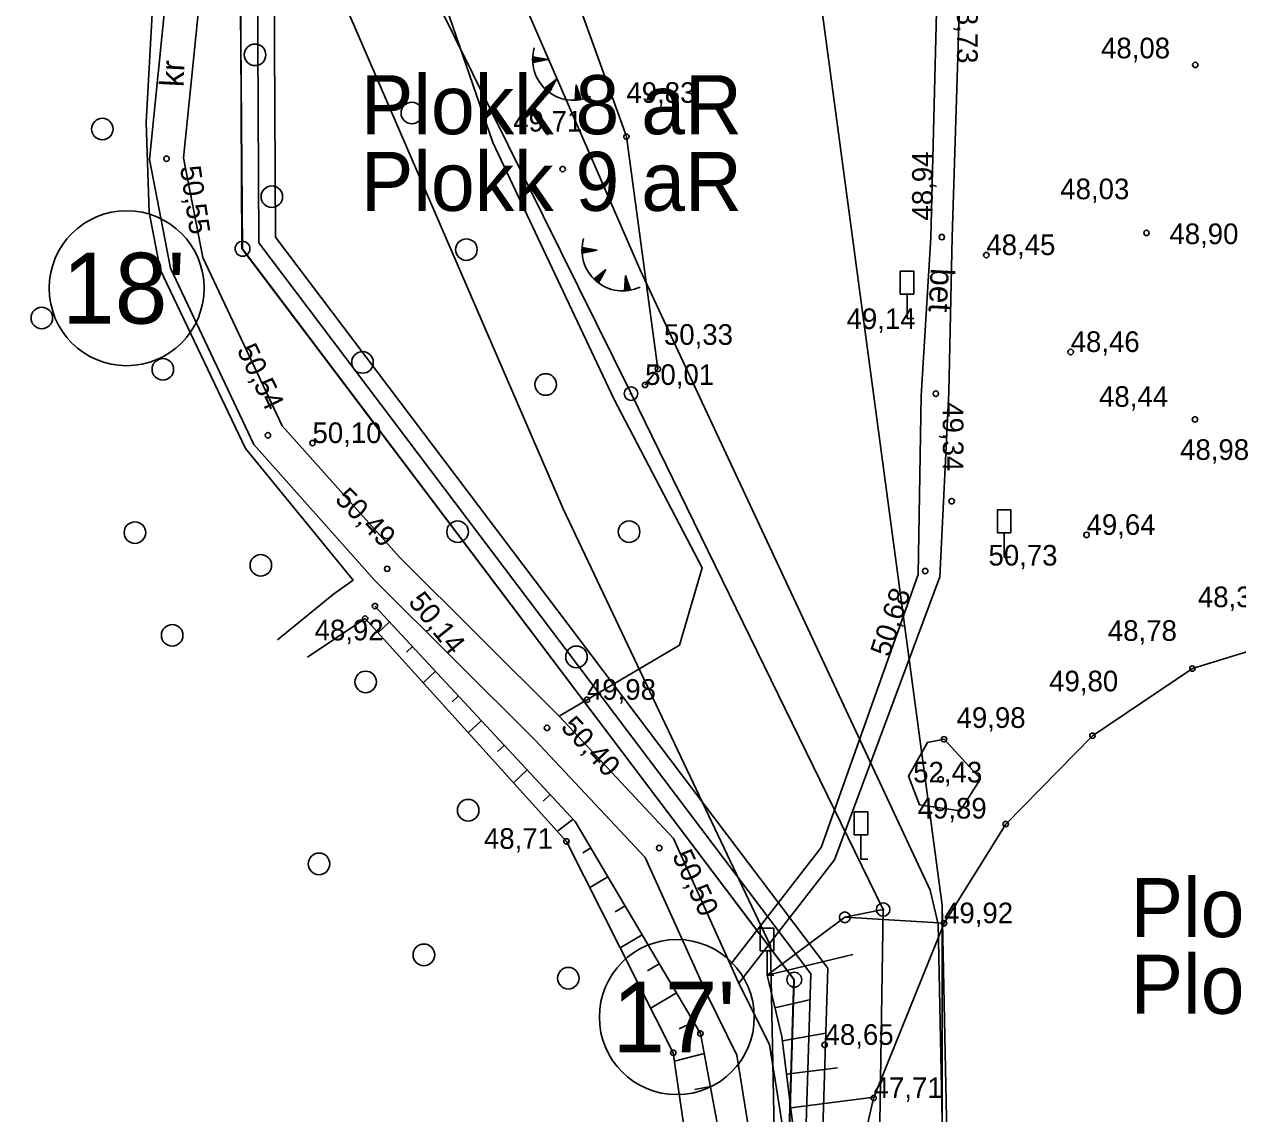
# Model space of a CAD drawing. Extents: x 700746 to 706058, y 6570320 to 6580460.
# Drawn here: x 702756.9 to 702901, y 6575960.7 to 6576090 of the extents above; entities that cross this region are included whole.
import ezdxf

# ---------------------------------------------------------------- set-up
doc = ezdxf.new("R2010")
doc.units = 0
for name, color, linetype in [('HALJASTUS', 7, 'Continuous'), ('illumineerimisjooned', 7, 'Continuous'), ('Kaitsevöönd', 7, 'Continuous'), ('kataster', 7, 'Continuous'), ('KORGUS-EH2000', 7, 'Continuous'), ('KPKAABEL', 7, 'Continuous'), ('LIIKLUS', 7, 'Continuous'), ('PIIR', 7, 'Continuous'), ('Plokid', 7, 'Continuous'), ('POST', 7, 'Continuous'), ('RELJEEF', 7, 'Continuous'), ('TEE', 7, 'Continuous'), ('Tmaad_maeeraldised_kehtivad', 7, 'Continuous'), ('VWX2_MV_PLOKK', 7, 'Continuous')]:
    doc.layers.add(name, color=color, linetype=linetype)

msp = doc.modelspace()

# ---------------------------------------------------------------- linework, layer by layer
at = {"layer": 'HALJASTUS'}
msp.add_line((702790.58, 6576014.87), (702797.4, 6576019.45), dxfattribs=at)
for points in [[(702819.32, 6576226.85), (702826.28, 6576200.45), (702824.73, 6576194.49), (702810.41, 6576168.09), (702802.1, 6576152.77), (702788.77, 6576128.2), (702779.69, 6576111.46), (702773.4, 6576100.72), (702772.17, 6576091.97), (702771.4, 6576078.33), (702771.76, 6576067.69), (702773.05, 6576060.87), (702783.22, 6576039.64), (702796, 6576024.03), (702793.67, 6576022.36), (702787.01, 6576016.94)], [(702831.84, 6576125.44), (702825.34, 6576121.55), (702824.49, 6576119.31), (702821.95, 6576094.68), (702828.44, 6576076.66), (702832.18, 6576049.08), (702830.66, 6576047.19)], [(702820.44, 6576007.87), (702823.75, 6576009.82), (702834.73, 6576016.3), (702837.43, 6576025.48), (702826.97, 6576045.47), (702812.56, 6576075.98), (702804.65, 6576098.93)]]:
    msp.add_lwpolyline(points, dxfattribs=at)
for centre in [(702784.34, 6576086.37), (702802.96, 6576079.47), (702766.2, 6576077.56), (702786.33, 6576069.53), (702809.44, 6576063.25), (702759.01, 6576055.13), (702797.1, 6576049.86), (702773.39, 6576049.04), (702818.85, 6576047.24), (702770.07, 6576029.66), (702808.39, 6576029.77), (702828.76, 6576029.77), (702785.02, 6576025.78), (702774.5, 6576017.47), (702822.51, 6576014.91), (702797.47, 6576011.94), (702809.65, 6575996.71), (702791.94, 6575990.34), (702804.39, 6575979.54), (702821.54, 6575976.77)]:
    msp.add_circle(centre, 1.28, dxfattribs=at)
at = {"layer": 'illumineerimisjooned'}
msp.add_lwpolyline([(703275.45, 6577071.68), (703358.03, 6576531.93), (703309.57, 6576228.79), (703291.69, 6575965.8), (703292.02, 6575933.77), (703296.8, 6575575.06), (702854, 6575511.22), (702839.23, 6575620.77), (702850.34, 6575977.31), (702784.78, 6576064.06), (702784.62, 6576095.83), (702844.43, 6576209.85), (702855.46, 6576267.3), (702846.53, 6576489.41), (702878.89, 6576547.09), (702976.89, 6576643.26), (702915.33, 6577059.56)], dxfattribs=at)
at = {"layer": 'Kaitsevöönd'}
for points in [[(702808.74, 6576109.92), (702830.03, 6576060.94), (702864.5, 6575987.24), (702865.48, 6575983.2), (702867.41, 6575887.93), (702864.44, 6575639.03), (702863.5, 6575550.31), (702871.75, 6575516.76), (703096.25, 6575553.86)], [(703057.55, 6575527.21), (702948.27, 6575509.25), (702866.4, 6575495.73), (702861.96, 6575495.44), (702858.68, 6575497.18), (702855.69, 6575499.88), (702853.95, 6575503.84), (702843.23, 6575549.52), (702845.07, 6575698.17), (702845.65, 6575745.88), (702846.42, 6575800.35), (702847.19, 6575873.76), (702847.19, 6575901.67), (702846.52, 6575932.87), (702845.54, 6575980.61), (702820.94, 6576032.47), (702787.75, 6576109.14)]]:
    msp.add_lwpolyline(points, dxfattribs=at)
at = {"layer": 'kataster'}
msp.add_lwpolyline([(702852.27, 6575508.89), (702837.26, 6575620.73), (702848.38, 6575976.59), (702782.85, 6576063.35), (702782.57, 6576096.37), (702842.53, 6576210.56), (702853.4, 6576267.5), (702844.46, 6576489.93), (702877.29, 6576548.25), (702974.72, 6576643.9), (702913.57, 6577058.07), (702784.04, 6577102.84), (702746.48, 6577248.7), (702719.69, 6577297.36), (702713.81, 6577334.91), (703089.87, 6577211.79), (703231.53, 6577106.55), (703277.36, 6577072.83), (703360.09, 6576531.99), (703311.6, 6576228.52), (703293.62, 6575965.66), (703298.84, 6575573.29)], close=True, dxfattribs=at)
msp.add_lwpolyline([(702782.57, 6576096.37), (702782.85, 6576063.35), (702848.38, 6575976.59), (702837.26, 6575620.73), (702852.27, 6575508.89), (703298.84, 6575573.29), (703375.63, 6575584.41), (703375.41, 6575624), (703375.74, 6575634.8), (703375.62, 6575689.75), (703370.21, 6575799.42), (703370.29, 6575828.47), (703365.86, 6576033.99), (703361.97, 6576073.22), (703340.19, 6576155.31)], dxfattribs=at)
at = {"layer": 'KORGUS-EH2000'}
for centre in [(702896.01, 6576085.17), (702828.44, 6576076.66), (702773.83, 6576074.04), (702820.87, 6576072.81), (702865.9, 6576064.73), (702890.21, 6576065.23), (702871.19, 6576062.6), (702881.2, 6576051.1), (702832.18, 6576049.08), (702830.66, 6576047.19), (702865.19, 6576046.15), (702895.96, 6576043.09), (702785.87, 6576041.21), (702791.16, 6576040.29), (702867.07, 6576033.39), (702883.09, 6576029.39), (702800.03, 6576025.36), (702863.93, 6576025.1), (702798.58, 6576020.94), (702797.4, 6576019.45), (702895.66, 6576013.53), (702823.75, 6576009.82), (702819.01, 6576006.48), (702883.79, 6576005.55), (702866.17, 6576005.14), (702865.76, 6576000.36), (702873.49, 6575995.06), (702821.32, 6575993.01), (702832.34, 6575992.22), (702866.17, 6575983.3), (702837.23, 6575970.21), (702851.98, 6575968.86), (702834.01, 6575967.92), (702857.8, 6575962.55)]:
    msp.add_circle(centre, 0.32, dxfattribs=at)
at = {"layer": 'KPKAABEL'}
msp.add_lwpolyline([(702819.63, 6576245.48), (702836.59, 6576184.26), (702797.6, 6576109.54), (702828.99, 6576046.16), (702858.93, 6575984.92), (702857.42, 6575888.76), (702856.51, 6575810.46), (702856.12, 6575711.01), (702855.37, 6575615.97), (702854.39, 6575550.18), (702865.02, 6575505.16), (702921.92, 6575514.25), (702993.74, 6575525.72), (703056.42, 6575535.34), (703120.25, 6575545.36), (703173.19, 6575553.73), (703215.56, 6575560.47), (703265.05, 6575567.87), (703307.33, 6575597.7), (703332.6, 6575614.36)], dxfattribs=at)
at = {"layer": 'LIIKLUS'}
for p, q in [((702860.97, 6576060.68), (702860.97, 6576057.96)), ((702862.57, 6576060.68), (702860.97, 6576060.68)), ((702862.57, 6576060.68), (702862.57, 6576057.96)), ((702862.57, 6576057.96), (702860.97, 6576057.96)), ((702861.77, 6576057.96), (702861.77, 6576055.08)), ((702862.57, 6576055.08), (702861.77, 6576055.08)), ((702872.5, 6576032.36), (702872.5, 6576029.64)), ((702874.1, 6576032.36), (702872.5, 6576032.36)), ((702874.1, 6576032.36), (702874.1, 6576029.64)), ((702874.1, 6576029.64), (702872.5, 6576029.64)), ((702873.3, 6576029.64), (702873.3, 6576026.76)), ((702874.1, 6576026.76), (702873.3, 6576026.76)), ((702855.5, 6575996.51), (702855.5, 6575993.79)), ((702857.1, 6575996.51), (702855.5, 6575996.51)), ((702857.1, 6575996.51), (702857.1, 6575993.79)), ((702857.1, 6575993.79), (702855.5, 6575993.79)), ((702856.3, 6575993.79), (702856.3, 6575990.91)), ((702857.1, 6575990.91), (702856.3, 6575990.91)), ((702844.34, 6575982.73), (702844.34, 6575980.01)), ((702845.94, 6575982.73), (702844.34, 6575982.73)), ((702845.94, 6575982.73), (702845.94, 6575980.01)), ((702845.94, 6575980.01), (702844.34, 6575980.01)), ((702845.14, 6575980.01), (702845.14, 6575977.13)), ((702845.94, 6575977.13), (702845.14, 6575977.13))]:
    msp.add_line(p, q, dxfattribs=at)
at = {"layer": 'PIIR'}
for centre, radius in [((702769.09, 6576058.67), 9.2), ((702782.85, 6576063.35), 0.88), ((702834.43, 6575972.16), 9.2), ((702848.38, 6575976.59), 0.88)]:
    msp.add_circle(centre, radius, dxfattribs=at)
at = {"layer": 'Plokid'}
for points in [[(702917.13, 6577061.05), (702979.02, 6576642.55), (702880.49, 6576545.86), (702848.55, 6576488.92), (702857.46, 6576267.15), (702846.34, 6576209.18), (702786.62, 6576095.35), (702786.77, 6576064.74), (702852.36, 6575977.95), (702841.24, 6575620.87), (702855.72, 6575513.48), (703019.07, 6575537.04)], [(703072.3, 6576854.63), (703101.31, 6576579.97), (703076.01, 6576303.02), (703067.36, 6576229.67), (703051.03, 6576091.21), (703059.38, 6575886.59), (702981.97, 6575701.33), (702866.03, 6575711.28), (702865.95, 6575985.44), (702842.72, 6576158.42), (702849.09, 6576223.53)]]:
    msp.add_lwpolyline(points, dxfattribs=at)
at = {"layer": 'POST'}
msp.add_line((702858.93, 6575984.92), (702854.38, 6575984), dxfattribs=at)
for centre, radius in [((702828.99, 6576046.16), 0.8), ((702828.99, 6576046.16), 0.0747), ((702858.93, 6575984.92), 0.8), ((702854.38, 6575984), 0.64), ((702858.93, 6575984.92), 0.0747)]:
    msp.add_circle(centre, radius, dxfattribs=at)
at = {"layer": 'RELJEEF'}
for p, q in [((702817.3, 6576086.05), (702817.41, 6576086.13)), ((702817.3, 6576085.94), (702817.51, 6576086.11)), ((702817.3, 6576085.84), (702817.61, 6576086.09)), ((702817.3, 6576085.74), (702817.72, 6576086.07)), ((702817.3, 6576085.64), (702817.82, 6576086.05)), ((702817.3, 6576085.54), (702817.92, 6576086.03)), ((702819.09, 6576085.81), (702817.31, 6576086.15)), ((702819.09, 6576085.81), (702817.31, 6576085.46)), ((702817.34, 6576085.47), (702818.03, 6576086.01)), ((702817.51, 6576085.5), (702818.13, 6576085.99)), ((702817.68, 6576085.53), (702818.23, 6576085.97)), ((702817.85, 6576085.57), (702818.34, 6576085.95)), ((702818.02, 6576085.6), (702818.44, 6576085.93)), ((702818.19, 6576085.63), (702818.54, 6576085.91)), ((702818.36, 6576085.67), (702818.64, 6576085.89)), ((702818.53, 6576085.7), (702818.75, 6576085.87)), ((702818.7, 6576085.73), (702818.85, 6576085.85)), ((702818.87, 6576085.77), (702818.95, 6576085.83)), ((702820.15, 6576083.5), (702818.73, 6576082.38)), ((702818.8, 6576082.3), (702818.81, 6576082.44)), ((702818.88, 6576082.23), (702818.89, 6576082.51)), ((702818.96, 6576082.16), (702818.97, 6576082.57)), ((702819.04, 6576082.1), (702819.06, 6576082.64)), ((702819.11, 6576082.03), (702819.14, 6576082.7)), ((702819.19, 6576081.97), (702819.22, 6576082.77)), ((702820.15, 6576083.5), (702819.25, 6576081.93)), ((702819.27, 6576081.96), (702819.3, 6576082.83)), ((702819.36, 6576082.11), (702819.38, 6576082.9)), ((702819.44, 6576082.26), (702819.47, 6576082.96)), ((702819.53, 6576082.41), (702819.55, 6576083.03)), ((702819.61, 6576082.56), (702819.63, 6576083.09)), ((702819.7, 6576082.71), (702819.71, 6576083.16)), ((702819.78, 6576082.86), (702819.8, 6576083.22)), ((702819.87, 6576083.01), (702819.88, 6576083.29)), ((702819.95, 6576083.16), (702819.96, 6576083.35)), ((702820.04, 6576083.31), (702820.04, 6576083.42)), ((702822.49, 6576082.79), (702822.36, 6576080.98)), ((702822.82, 6576081.75), (702822.44, 6576082.13)), ((702822.77, 6576081.92), (702822.45, 6576082.23)), ((702822.72, 6576082.08), (702822.46, 6576082.34)), ((702822.67, 6576082.24), (702822.47, 6576082.44)), ((702822.56, 6576082.57), (702822.48, 6576082.65)), ((702822.61, 6576082.41), (702822.48, 6576082.55)), ((702822.49, 6576082.79), (702823.05, 6576081.06)), ((702822.57, 6576080.99), (702822.37, 6576081.18)), ((702822.46, 6576080.98), (702822.37, 6576081.08)), ((702822.67, 6576081), (702822.38, 6576081.29)), ((702822.77, 6576081.02), (702822.39, 6576081.39)), ((702822.97, 6576081.05), (702822.4, 6576081.6)), ((702822.87, 6576081.03), (702822.4, 6576081.5)), ((702823.04, 6576081.09), (702822.41, 6576081.71)), ((702822.98, 6576081.26), (702822.42, 6576081.81)), ((702822.93, 6576081.42), (702822.43, 6576081.92)), ((702822.88, 6576081.59), (702822.44, 6576082.02)), ((702823.15, 6576063.21), (702823.47, 6576063.46)), ((702823.16, 6576063.42), (702823.27, 6576063.5)), ((702823.16, 6576063.31), (702823.37, 6576063.48)), ((702823.16, 6576063.11), (702823.58, 6576063.44)), ((702823.16, 6576063.01), (702823.68, 6576063.42)), ((702823.16, 6576062.91), (702823.78, 6576063.4)), ((702824.95, 6576063.18), (702823.17, 6576063.52)), ((702823.2, 6576062.83), (702823.89, 6576063.38)), ((702823.37, 6576062.87), (702823.99, 6576063.36)), ((702824.95, 6576063.18), (702823.17, 6576062.83)), ((702823.54, 6576062.9), (702824.09, 6576063.34)), ((702823.71, 6576062.93), (702824.19, 6576063.32)), ((702823.88, 6576062.97), (702824.3, 6576063.3)), ((702824.05, 6576063), (702824.4, 6576063.28)), ((702824.22, 6576063.03), (702824.5, 6576063.26)), ((702824.39, 6576063.07), (702824.61, 6576063.24)), ((702824.56, 6576063.1), (702824.71, 6576063.22)), ((702824.73, 6576063.13), (702824.81, 6576063.2)), ((702826.01, 6576060.87), (702824.59, 6576059.75)), ((702826.01, 6576060.87), (702825.11, 6576059.3)), ((702825.56, 6576060.08), (702825.57, 6576060.53)), ((702825.64, 6576060.23), (702825.66, 6576060.59)), ((702825.73, 6576060.38), (702825.74, 6576060.66)), ((702825.81, 6576060.53), (702825.82, 6576060.72)), ((702825.9, 6576060.68), (702825.9, 6576060.79)), ((702824.66, 6576059.67), (702824.67, 6576059.81)), ((702824.74, 6576059.6), (702824.75, 6576059.88)), ((702824.82, 6576059.53), (702824.83, 6576059.94)), ((702824.9, 6576059.47), (702824.91, 6576060.01)), ((702824.97, 6576059.4), (702825, 6576060.07)), ((702825.05, 6576059.34), (702825.08, 6576060.14)), ((702825.13, 6576059.33), (702825.16, 6576060.2)), ((702825.22, 6576059.48), (702825.24, 6576060.27)), ((702825.3, 6576059.63), (702825.33, 6576060.33)), ((702825.39, 6576059.78), (702825.41, 6576060.4)), ((702825.47, 6576059.93), (702825.49, 6576060.46)), ((702828.35, 6576060.16), (702828.22, 6576058.35)), ((702828.9, 6576058.46), (702828.27, 6576059.08)), ((702828.84, 6576058.63), (702828.28, 6576059.18)), ((702828.79, 6576058.79), (702828.29, 6576059.29)), ((702828.68, 6576059.12), (702828.3, 6576059.5)), ((702828.74, 6576058.95), (702828.3, 6576059.39)), ((702828.63, 6576059.28), (702828.31, 6576059.6)), ((702828.58, 6576059.45), (702828.32, 6576059.71)), ((702828.47, 6576059.78), (702828.33, 6576059.92)), ((702828.53, 6576059.61), (702828.33, 6576059.81)), ((702828.42, 6576059.94), (702828.34, 6576060.02)), ((702828.35, 6576060.16), (702828.91, 6576058.43)), ((702828.32, 6576058.35), (702828.22, 6576058.45)), ((702828.43, 6576058.36), (702828.23, 6576058.55)), ((702828.53, 6576058.37), (702828.24, 6576058.66)), ((702828.63, 6576058.38), (702828.25, 6576058.76)), ((702828.83, 6576058.41), (702828.26, 6576058.97)), ((702828.73, 6576058.4), (702828.26, 6576058.87)), ((702800.32, 6576019.07), (702798.93, 6576017.77)), ((702802.33, 6576015.47), (702803.05, 6576016.14)), ((702805.77, 6576013.21), (702804.29, 6576011.83)), ((702807.74, 6576009.57), (702808.5, 6576010.28)), ((702811.22, 6576007.35), (702809.66, 6576005.9)), ((702813.15, 6576003.68), (702813.95, 6576004.42)), ((702816.67, 6576001.5), (702815.03, 6575999.97)), ((702818.55, 6575997.78), (702819.4, 6575998.57)), ((702822.12, 6575995.64), (702820.24, 6575994.21)), ((702823.26, 6575991.66), (702824.22, 6575992.24)), ((702826.25, 6575988.79), (702824.1, 6575987.52)), ((702827.09, 6575984.65), (702828.28, 6575985.35)), ((702830.32, 6575981.91), (702827.71, 6575980.37)), ((702830.94, 6575977.63), (702832.35, 6575978.46)), ((702845.14, 6575977.13), (702855.33, 6575979.59)), ((702834.39, 6575975.02), (702831.33, 6575973.21)), ((702850.35, 6575974.24), (702846.08, 6575973.24)), ((702834.69, 6575970.78), (702836.42, 6575971.57)), ((702846.96, 6575969.34), (702852.12, 6575970.25)), ((702837.67, 6575967.84), (702834.15, 6575966.92)), ((702853.5, 6575966.13), (702847.45, 6575965.37)), ((702836.55, 6575963.56), (702838.41, 6575963.9)), ((702847.95, 6575961.4), (702857.83, 6575962.64))]:
    msp.add_line(p, q, dxfattribs=at)
for points in [[(702828.37, 6575684.72), (702829.26, 6575696.66), (702822.62, 6575737.32), (702822.04, 6575768.66), (702827.27, 6575769.79), (702828.85, 6575773.89), (702824.99, 6575776.78), (702832.06, 6575794.2), (702834.23, 6575822.58), (702827.08, 6575831.58), (702838.4, 6575843.22), (702838.73, 6575866.03), (702838.73, 6575891.12), (702841.89, 6575945.31), (702837.23, 6575970.21), (702822.36, 6575995.39), (702798.58, 6576020.94)], [(702911.45, 6576020.91), (702906.47, 6576016.87), (702895.66, 6576013.53), (702883.79, 6576005.55), (702873.49, 6575995.06), (702866.17, 6575983.3), (702857.8, 6575962.55), (702855.56, 6575952.81), (702855.7, 6575940.26), (702855.41, 6575924.42), (702855.51, 6575912.64), (702857.68, 6575905.14), (702864.27, 6575895.42)], [(702797.4, 6576019.45), (702821.32, 6575993.01), (702834.01, 6575967.92), (702837.82, 6575941.62), (702833.51, 6575894.05), (702831.17, 6575843.47), (702822, 6575831.78), (702828.31, 6575819.53), (702824.94, 6575792.02), (702817.14, 6575767.18), (702816.7, 6575734.45), (702825.74, 6575693.02), (702823.33, 6575626.62), (702826.96, 6575601.89), (702832.23, 6575570.09), (702842.59, 6575518.19), (702856.27, 6575484.06), (702868.07, 6575485.72)], [(702866.17, 6576005.14), (702870.48, 6576000.43), (702868.08, 6575996.62), (702863.24, 6575997.37), (702861.94, 6576000.77), (702864.18, 6576004.75), (702866.17, 6576005.14)], [(702866.17, 6575983.3), (702854.38, 6575984), (702845.14, 6575977.13), (702846.89, 6575969.86), (702851.15, 6575935.82), (702850.83, 6575914.12), (702852.08, 6575900.33), (702852.86, 6575889.77), (702852.72, 6575886.41), (702862.93, 6575881.62)]]:
    msp.add_lwpolyline(points, dxfattribs=at)
for centre in [(702822.14, 6576085.82), (702828, 6576063.19)]:
    msp.add_arc(centre, 4.84, 163.4234, 295.1745, dxfattribs=at)
at = {"layer": 'TEE'}
for points in [[(702865.88, 6576110.72), (702865.33, 6576094.69), (702864.59, 6576064.68), (702863.45, 6576045.9), (702863.09, 6576024.69), (702851.57, 6575992.29), (702840.79, 6575978.39)], [(702869, 6576109.56), (702868.06, 6576094.97), (702867.14, 6576064.78), (702866.73, 6576046.34), (702865.66, 6576024.43), (702853.17, 6575990.81), (702841.8, 6575976.17)], [(702830.03, 6575684.97), (702831.15, 6575725.51), (702831.82, 6575754.56), (702835.35, 6575784.08), (702835.64, 6575813.07), (702839.09, 6575843.28), (702841.09, 6575866.65), (702842.66, 6575897.87), (702846.65, 6575935.93), (702841.57, 6575967.65), (702838.1, 6575974.63), (702830.65, 6575991.1), (702817.57, 6576005.08), (702798.58, 6576023.98), (702784.19, 6576040.1), (702774.3, 6576061.06), (702771.81, 6576073.95), (702774.34, 6576099.09)], [(702834.03, 6575684.86), (702835.15, 6575725.41), (702835.81, 6575754.28), (702839.34, 6575783.82), (702839.64, 6575812.82), (702843.07, 6575842.88), (702845.08, 6575866.37), (702846.65, 6575897.56), (702850.69, 6575936.04), (702845.43, 6575968.88), (702841.71, 6575976.35), (702834.02, 6575993.35), (702820.44, 6576007.87), (702801.48, 6576026.73), (702787.56, 6576042.33), (702778.13, 6576062.31), (702775.85, 6576074.13), (702778.24, 6576097.93)]]:
    msp.add_lwpolyline(points, dxfattribs=at)
at = {"layer": 'Tmaad_maeeraldised_kehtivad'}
msp.add_lwpolyline([(703277.3, 6577072.8), (703360.06, 6576531.93), (703311.56, 6576228.56), (703293.69, 6575965.74), (703294.02, 6575933.8), (703298.82, 6575573.33), (702852.29, 6575508.95), (702837.23, 6575620.66), (702848.32, 6575976.66), (702782.78, 6576063.39), (702782.61, 6576096.32), (702842.53, 6576210.52), (702853.45, 6576267.45), (702844.51, 6576489.89), (702877.28, 6576548.31), (702974.76, 6576643.97), (702913.53, 6577058.07)], dxfattribs=at)
at = {"layer": 'VWX2_MV_PLOKK'}
msp.add_lwpolyline([(703145.59, 6575981.92), (703053.36, 6575698.14), (703018.17, 6575532.81), (702852.27, 6575508.89), (702837.26, 6575620.73), (702848.38, 6575976.59), (702782.85, 6576063.35), (702782.57, 6576096.37), (702842.53, 6576210.56), (702853.4, 6576267.5), (702842.72, 6576158.42), (702865.95, 6575985.44), (702867.94, 6575888.34), (702866.03, 6575711.28), (702981.97, 6575701.33), (703059.38, 6575886.59), (703051.03, 6576091.21), (703067.36, 6576229.67), (703076.01, 6576303.02), (703101.31, 6576579.97), (703072.3, 6576854.63), (703072.13, 6576856.26), (703120.61, 6576749.6), (703123.04, 6576234.88)], close=True, dxfattribs=at)
msp.add_lwpolyline([(703145.59, 6575981.92), (703053.36, 6575698.14), (703018.17, 6575532.81), (702852.27, 6575508.89), (702837.26, 6575620.73), (702848.38, 6575976.59), (702782.85, 6576063.35), (702782.57, 6576096.37), (702842.53, 6576210.56), (702853.4, 6576267.5), (702842.72, 6576158.42), (702865.95, 6575985.44), (702867.94, 6575888.34), (702866.03, 6575711.28), (702981.97, 6575701.33), (703059.38, 6575886.59), (703051.03, 6576091.21), (703067.36, 6576229.67), (703076.01, 6576303.02), (703101.31, 6576579.97), (703072.3, 6576854.63), (703072.13, 6576856.26), (703120.61, 6576749.6), (703123.04, 6576234.88)], close=True, dxfattribs=at)

# ---------------------------------------------------------------- texts
at = {"layer": 'KORGUS-EH2000'}
for s, rotation, p in [('48,73 ', 270, (702867.71, 6576093.54)), ('48,94 ', 90, (702864.82, 6576066.7)), ('50,55 ', 278.45, (702775.42, 6576073.04)), ('50,54 ', 295.737, (702782.13, 6576051.35)), ('49,34 ', 270, (702866.02, 6576045.14)), ('50,49 ', 315.5198, (702793.71, 6576033.49)), ('50,68 ', 71.8402, (702859.66, 6576014.79)), ('50,14 ', 308.9379, (702802.44, 6576021.4)), ('50,40 ', 313.054, (702820.54, 6576006.48)), ('50,50 ', 294.8865, (702833.83, 6575991.33))]:
    msp.add_text(s, height=2.45, rotation=rotation, dxfattribs=at).set_placement(p)
for s, p in [('48,08 ', (702884.81, 6576085.95)), ('49,83 ', (702828.44, 6576080.67)), ('49,71 ', (702815, 6576077.26)), ('48,03 ', (702879.97, 6576069.23)), ('48,90 ', (702892.93, 6576063.9)), ('48,45 ', (702871.19, 6576062.6)), ('49,14 ', (702854.59, 6576053.82)), ('50,33 ', (702832.9, 6576051.95)), ('48,46 ', (702881.2, 6576051.1)), ('50,01 ', (702830.66, 6576047.19)), ('48,44 ', (702884.57, 6576044.59)), ('50,10 ', (702791.16, 6576040.29)), ('48,98 ', (702894.2, 6576038.29)), ('49,64 ', (702883.09, 6576029.39)), ('50,73 ', (702871.44, 6576025.75)), ('48,33 ', (702896.31, 6576020.81)), ('48,92 ', (702791.41, 6576016.87)), ('48,78 ', (702885.62, 6576016.81)), ('49,80 ', (702878.65, 6576010.82)), ('49,98 ', (702823.75, 6576009.82)), ('49,98 ', (702867.65, 6576006.48)), ('52,43 ', (702862.5, 6576000.01)), ('49,89 ', (702863.03, 6575995.72)), ('48,71 ', (702811.52, 6575992.13)), ('49,92 ', (702866.17, 6575983.3)), ('48,65 ', (702851.98, 6575968.86)), ('47,71 ', (702857.8, 6575962.55))]:
    msp.add_text(s, height=2.45, dxfattribs=at).set_placement(p)
at = {"layer": 'PIIR'}
for s, p in [("18'", (702761.43, 6576054.47)), ("17'", (702826.77, 6575967.96))]:
    msp.add_text(s, height=8.4, dxfattribs=at).set_placement(p)
at = {"layer": 'Plokid'}
for s, p in [('Plokk 8 aR', (702796.9, 6576076.95)), ('Plokk 9 aR', (702796.9, 6576067.85)), ('Plokk 23 aT', (702888.31, 6575981.65)), ('Plokk 24 aT', (702888.31, 6575972.55))]:
    msp.add_text(s, height=7, dxfattribs=at).set_placement(p)
at = {"layer": 'TEE'}
for s, rotation, p in [('kr', 87.1615, (702775.83, 6576082.51)), ('bet', 267.0848, (702864.59, 6576061.09))]:
    msp.add_text(s, height=2.8, rotation=rotation, dxfattribs=at).set_placement(p)

doc.saveas('drawing.dxf')
